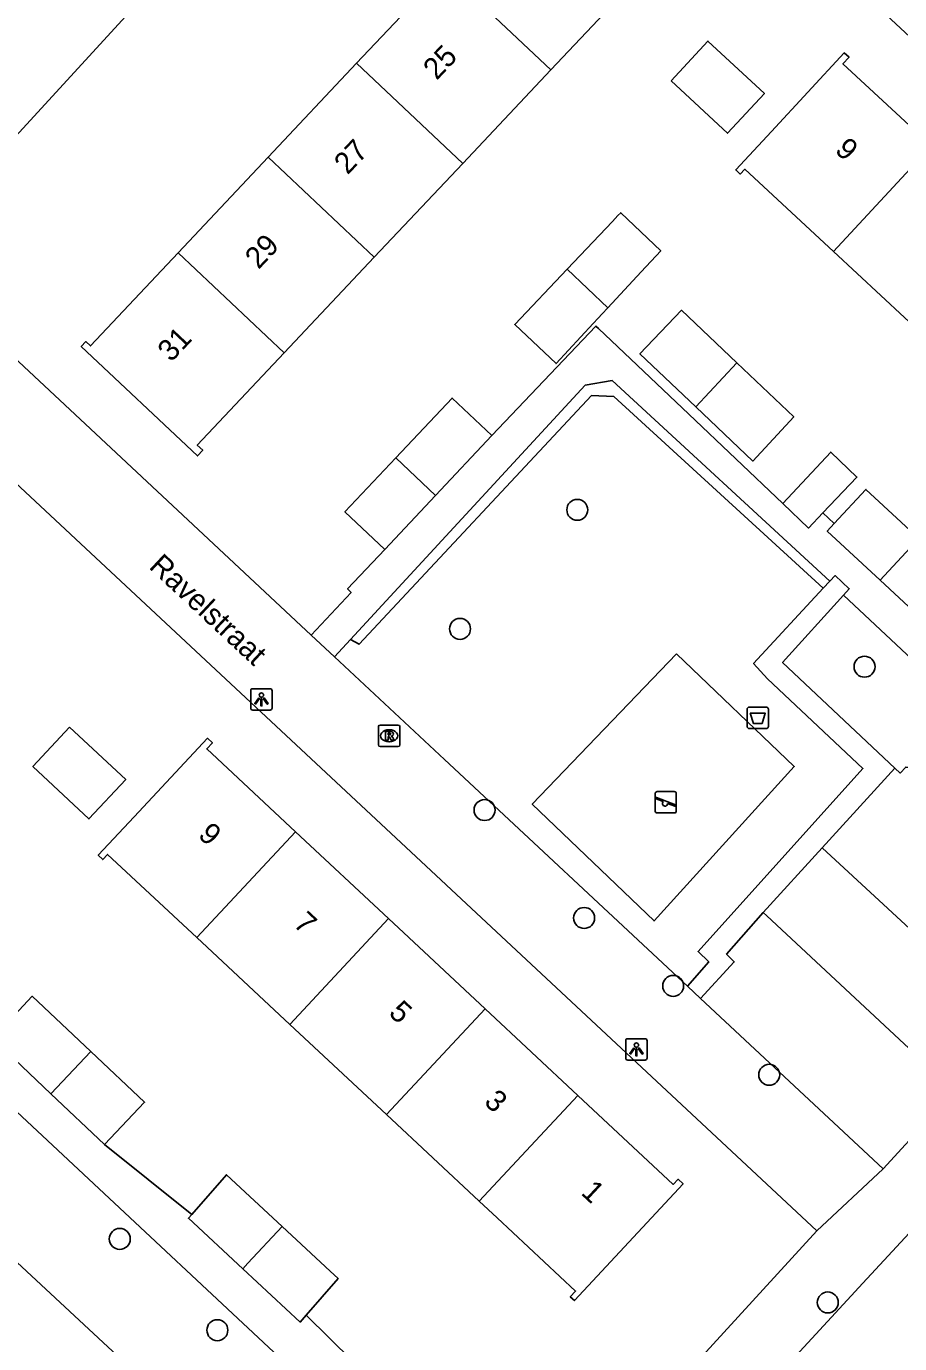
# Model space of a CAD drawing. Extents: x 159222 to 160346, y 381249 to 382166.
# Drawn here: x 159814.1 to 159854.8, y 381626.3 to 381687.7 of the extents above; entities that cross this region are included whole.
import ezdxf

# ---------------------------------------------------------------- set-up
doc = ezdxf.new("R2010")
doc.units = 0
for name, color, linetype in [('IMGEO_Afvalbak', 7, 'Continuous'), ('IMGEO_Boom', 7, 'Continuous'), ('IMGEO_Groenvoorziening', 7, 'Continuous'), ('IMGEO_Haag', 7, 'Continuous'), ('IMGEO_Lichtpunt', 7, 'Continuous'), ('IMGEO_Openbare_ruimte_label', 7, 'Continuous'), ('IMGEO_Pand', 7, 'Continuous'), ('IMGEO_Pand_nummerreeks', 7, 'Continuous'), ('IMGEO_Parkeervlak_open', 7, 'Continuous'), ('IMGEO_Rijbaan_lokaal_open', 7, 'Continuous'), ('IMGEO_Rioolput', 7, 'Continuous'), ('IMGEO_Speelvoorziening', 7, 'Continuous'), ('IMGEO_Voetpad_open', 7, 'Continuous')]:
    doc.layers.add(name, color=color, linetype=linetype)

msp = doc.modelspace()

# ---------------------------------------------------------------- linework, layer by layer
at = {"layer": 'IMGEO_Afvalbak'}
for p, q in [((159847.689, 381655.059), (159847.689, 381655.859)), ((159847.689, 381655.859), (159847.689, 381655.059)), ((159847.789, 381655.959), (159848.579, 381655.959)), ((159848.579, 381655.959), (159847.789, 381655.959)), ((159848.679, 381655.859), (159848.679, 381655.059)), ((159848.679, 381655.059), (159848.679, 381655.859)), ((159848.579, 381654.959), (159847.789, 381654.959)), ((159847.789, 381654.959), (159848.579, 381654.959))]:
    msp.add_line(p, q, dxfattribs=at)
msp.add_lwpolyline([(159847.832, 381655.673), (159848.536, 381655.673), (159848.387, 381655.203), (159847.981, 381655.203), (159847.832, 381655.673)], dxfattribs=at)
for centre, start, end in [((159847.789, 381655.859), 90, 180), ((159847.789, 381655.859), 90, 180), ((159848.579, 381655.859), 0, 90), ((159848.579, 381655.859), 360, 90), ((159847.789, 381655.059), 180, 270), ((159847.789, 381655.059), 180, 270), ((159848.579, 381655.059), 270, 0), ((159848.579, 381655.059), 270, 0)]:
    msp.add_arc(centre, 0.1, start, end, dxfattribs=at)
at = {"layer": 'IMGEO_Boom'}
for centre in [(159839.773, 381665.155), (159834.305, 381659.607), (159853.163, 381657.845), (159835.451, 381651.163), (159840.092, 381646.133), (159844.242, 381642.967), (159848.72, 381638.825), (159818.442, 381631.175), (159851.449, 381628.214), (159822.992, 381626.922)]:
    msp.add_circle(centre, 0.489, dxfattribs=at)
at = {"layer": 'IMGEO_Groenvoorziening'}
for points in [[(159844.392, 381658.451), (159849.887, 381653.188), (159843.351, 381645.996), (159837.672, 381651.436), (159844.392, 381658.451)], [(159802.529, 381622.003), (159811.633, 381631.939), (159833.028, 381612.068)]]:
    msp.add_lwpolyline(points, dxfattribs=at)
at = {"layer": 'IMGEO_Haag'}
msp.add_lwpolyline([(159851.242, 381661.504), (159841.477, 381670.436), (159840.437, 381670.485), (159829.603, 381658.89), (159829.192, 381659.105)], dxfattribs=at)
at = {"layer": 'IMGEO_Lichtpunt'}
for p, q in [((159824.548, 381656.725), (159824.548, 381655.918)), ((159824.548, 381656.725), (159824.548, 381655.918)), ((159825.45, 381656.82), (159824.642, 381656.82)), ((159825.45, 381656.82), (159824.642, 381656.82)), ((159825.544, 381655.918), (159825.544, 381656.725)), ((159825.544, 381655.918), (159825.544, 381656.725)), ((159824.642, 381655.824), (159825.45, 381655.824)), ((159824.642, 381655.824), (159825.45, 381655.824)), ((159842.031, 381640.413), (159842.031, 381639.606)), ((159842.031, 381640.413), (159842.031, 381639.606)), ((159842.933, 381640.508), (159842.125, 381640.508)), ((159842.933, 381640.508), (159842.125, 381640.508)), ((159843.027, 381639.606), (159843.027, 381640.413)), ((159843.027, 381639.606), (159843.027, 381640.413)), ((159842.125, 381639.512), (159842.933, 381639.512)), ((159842.125, 381639.512), (159842.933, 381639.512))]:
    msp.add_line(p, q, dxfattribs=at)
for points in [[(159824.922, 381656.389), (159824.961, 381656.361), (159824.773, 381656.099), (159824.735, 381656.126), (159824.922, 381656.389)], [(159825.024, 381656.341), (159825.071, 381656.341), (159825.071, 381656.019), (159825.024, 381656.019), (159825.024, 381656.341)], [(159825.134, 381656.361), (159825.172, 381656.388), (159825.359, 381656.126), (159825.32, 381656.098), (159825.134, 381656.361)], [(159842.405, 381640.077), (159842.444, 381640.049), (159842.256, 381639.787), (159842.218, 381639.814), (159842.405, 381640.077)], [(159842.507, 381640.029), (159842.554, 381640.029), (159842.554, 381639.707), (159842.507, 381639.707), (159842.507, 381640.029)], [(159842.617, 381640.049), (159842.655, 381640.076), (159842.842, 381639.814), (159842.803, 381639.786), (159842.617, 381640.049)]]:
    msp.add_lwpolyline(points, dxfattribs=at)
for centre in [(159825.047, 381656.523), (159842.53, 381640.211)]:
    msp.add_circle(centre, 0.0994, dxfattribs=at)
for centre, start, end in [((159824.642, 381656.725), 90, 180), ((159824.642, 381656.725), 90, 180), ((159825.45, 381656.725), 0, 90), ((159825.45, 381656.725), 0, 90), ((159824.642, 381655.918), 180, 270), ((159824.642, 381655.918), 180, 270), ((159825.45, 381655.918), 270, 0), ((159825.45, 381655.918), 270, 360), ((159842.125, 381640.413), 90, 180), ((159842.125, 381640.413), 90, 180), ((159842.933, 381640.413), 0, 90), ((159842.933, 381640.413), 0, 90), ((159842.125, 381639.606), 180, 270), ((159842.125, 381639.606), 180, 270), ((159842.933, 381639.606), 270, 0), ((159842.933, 381639.606), 270, 360)]:
    msp.add_arc(centre, 0.0946, start, end, dxfattribs=at)
at = {"layer": 'IMGEO_Pand'}
for points in [[(159838.544, 381685.667), (159842.408, 381689.769), (159842.636, 381689.554), (159842.804, 381689.732), (159837.387, 381694.835), (159837.163, 381694.597), (159837.402, 381694.372), (159833.594, 381690.33)], [(159829.482, 381685.965), (159833.594, 381690.33)], [(159833.594, 381690.33), (159838.544, 381685.667)], [(159844.144, 381685.15), (159845.862, 381687.001), (159848.497, 381684.555), (159846.779, 381682.703), (159844.144, 381685.15)], [(159856.286, 381682.113), (159852.157, 381685.947), (159852.44, 381686.251), (159852.221, 381686.454), (159848.82, 381682.79), (159847.159, 381681.001), (159847.368, 381680.807), (159847.576, 381681.031), (159851.713, 381677.191)], [(159825.359, 381681.589), (159829.482, 381685.965)], [(159829.482, 381685.965), (159834.432, 381681.302)], [(159838.544, 381685.667), (159834.432, 381681.302)], [(159851.713, 381677.191), (159856.286, 381682.113)], [(159825.359, 381681.589), (159821.162, 381677.134)], [(159830.309, 381676.926), (159825.359, 381681.589)], [(159834.432, 381681.302), (159830.309, 381676.926)], [(159841.197, 381674.574), (159842.746, 381676.244), (159843.663, 381677.232), (159841.797, 381679.003), (159841.667, 381678.866), (159841.415, 381678.601), (159839.294, 381676.367)], [(159826.112, 381672.471), (159822.058, 381668.168), (159822.31, 381667.93), (159822.064, 381667.67), (159816.647, 381672.774), (159816.856, 381672.996), (159817.072, 381672.792), (159821.162, 381677.134)], [(159821.162, 381677.134), (159826.112, 381672.471)], [(159851.713, 381677.191), (159856.128, 381673.092)], [(159826.112, 381672.471), (159830.309, 381676.926)], [(159839.294, 381676.367), (159836.855, 381673.799), (159838.782, 381671.97), (159840.517, 381673.841), (159840.748, 381674.09), (159840.929, 381674.285), (159841.197, 381674.574)], [(159841.197, 381674.574), (159839.294, 381676.367)], [(159847.206, 381672.008), (159844.624, 381674.46), (159842.692, 381672.426), (159845.296, 381669.952)], [(159845.296, 381669.952), (159847.206, 381672.008)], [(159845.296, 381669.952), (159847.95, 381667.431), (159849.86, 381669.487), (159847.206, 381672.008)], [(159831.31, 381667.574), (159833.939, 381670.365), (159835.793, 381668.618)], [(159835.793, 381668.618), (159833.164, 381665.828)], [(159830.793, 381663.311), (159828.939, 381665.058), (159831.31, 381667.574)], [(159833.164, 381665.828), (159831.31, 381667.574)], [(159851.227, 381665.014), (159852.812, 381666.682), (159851.586, 381667.847), (159849.355, 381665.446)], [(159855.697, 381663.818), (159853.228, 381666.11), (159851.75, 381664.518)], [(159833.164, 381665.828), (159830.793, 381663.311)], [(159851.227, 381665.014), (159850.555, 381664.306), (159849.355, 381665.446)], [(159851.75, 381664.518), (159851.425, 381664.168), (159853.893, 381661.876)], [(159853.893, 381661.876), (159855.697, 381663.818)], [(159853.893, 381661.876), (159856.992, 381658.999), (159857.258, 381659.285)], [(159816.106, 381655.028), (159818.718, 381652.591), (159817.004, 381650.753), (159814.391, 381653.19), (159816.106, 381655.028)], [(159822.034, 381645.221), (159817.878, 381649.099), (159817.652, 381648.857), (159817.441, 381649.055), (159819.118, 381650.853), (159822.529, 381654.508), (159822.759, 381654.293), (159822.496, 381654.01), (159826.633, 381650.15)], [(159822.034, 381645.221), (159826.633, 381650.15)], [(159826.633, 381650.15), (159830.97, 381646.103)], [(159830.97, 381646.103), (159826.372, 381641.174)], [(159830.97, 381646.103), (159835.475, 381641.9)], [(159826.372, 381641.174), (159822.034, 381645.221)], [(159812.503, 381640.514), (159814.366, 381642.487), (159817.086, 381639.917)], [(159830.877, 381636.971), (159835.475, 381641.9)], [(159835.475, 381641.9), (159839.798, 381637.866)], [(159830.877, 381636.971), (159826.372, 381641.174)], [(159815.234, 381637.934), (159812.503, 381640.514)], [(159817.086, 381639.917), (159815.234, 381637.934)], [(159817.086, 381639.917), (159819.598, 381637.544), (159817.734, 381635.572)], [(159815.234, 381637.934), (159817.734, 381635.572)], [(159839.798, 381637.866), (159844.244, 381633.718), (159844.469, 381633.958), (159844.708, 381633.735), (159839.637, 381628.3), (159839.444, 381628.48), (159839.692, 381628.746), (159836.037, 381632.157), (159835.2, 381632.938)], [(159835.2, 381632.938), (159839.798, 381637.866)], [(159835.2, 381632.938), (159830.877, 381636.971)], [(159821.799, 381632.312), (159823.411, 381634.164), (159826.008, 381631.753)], [(159824.175, 381629.786), (159821.645, 381632.135), (159821.799, 381632.312)], [(159824.175, 381629.786), (159824.41, 381630.038), (159826.008, 381631.753)], [(159826.008, 381631.753), (159828.244, 381629.677), (159828.62, 381629.328), (159827.134, 381627.623)], [(159827.134, 381627.623), (159826.853, 381627.3), (159824.175, 381629.786)]]:
    msp.add_lwpolyline(points, dxfattribs=at)
at = {"layer": 'IMGEO_Parkeervlak_open'}
msp.add_lwpolyline([(159848.441, 381646.395), (159848.612, 381646.229), (159855.924, 381639.407), (159858.743, 381642.43)], dxfattribs=at)
at = {"layer": 'IMGEO_Rijbaan_lokaal_open'}
for points in [[(159829.069, 381603.011), (159835.145, 381609.655), (159853.087, 381629.109), (159862.906, 381639.713), (159865.477, 381642.489), (159867.597, 381644.778), (159870.779, 381648.232), (159872.787, 381650.412), (159884.507, 381663.136), (159884.832, 381663.574)], [(159854.569, 381653.12), (159854.821, 381652.883), (159855.082, 381653.163), (159857.102, 381653.123), (159858.826, 381654.964)], [(159851.183, 381649.404), (159854.569, 381653.12)], [(159858.743, 381642.43), (159851.183, 381649.404)]]:
    msp.add_lwpolyline(points, dxfattribs=at)
at = {"layer": 'IMGEO_Rioolput'}
for p, q in [((159830.501, 381654.2), (159830.501, 381655.052)), ((159830.576, 381655.126), (159831.428, 381655.126)), ((159831.502, 381655.052), (159831.502, 381654.2)), ((159830.989, 381654.906), (159831.014, 381654.906)), ((159831.428, 381654.126), (159830.576, 381654.126)), ((159831.012, 381654.346), (159830.987, 381654.346))]:
    msp.add_line(p, q, dxfattribs=at)
for points in [[(159830.501, 381654.2), (159830.501, 381655.052)], [(159830.576, 381655.126), (159831.428, 381655.126)], [(159831.502, 381655.052), (159831.502, 381654.2)], [(159831.09, 381654.824), (159830.838, 381654.826), (159830.838, 381654.426)], [(159830.838, 381654.426), (159830.962, 381654.426), (159830.962, 381654.588), (159830.973, 381654.588)], [(159831.016, 381654.745), (159830.962, 381654.745), (159830.962, 381654.664)], [(159830.962, 381654.664), (159831.014, 381654.664)], [(159831.02, 381654.559), (159831.091, 381654.426), (159831.231, 381654.426), (159831.166, 381654.552)], [(159831.428, 381654.126), (159830.576, 381654.126)]]:
    msp.add_lwpolyline(points, dxfattribs=at)
for centre, radius, start, end in [((159830.578, 381655.05), 0.0765, 91.55205, 178.44795), ((159830.578, 381655.05), 0.0765, 91.55205, 178.44795), ((159831.426, 381655.05), 0.0765, 1.55205, 88.44795), ((159831.426, 381655.05), 0.0765, 1.55205, 88.44795), ((159830.972, 381654.535), 0.0533, 26.02933, 88.69889), ((159830.998, 381654.853), 0.19, 274.7715, 282.96867), ((159831.022, 381654.649), 0.0964, 77.00612, 93.18647), ((159831.036, 381654.706), 0.0378, 276.66336, 79.67722), ((159831.089, 381654.714), 0.109, 350.36119, 89.41601), ((159831.087, 381654.714), 0.112, 277.58423, 350.98172), ((159831.071, 381654.499), 0.108, 29.51342, 73.79051), ((159830.578, 381654.202), 0.0765, 181.55205, 268.44795), ((159830.578, 381654.202), 0.0765, 181.55205, 268.44795), ((159831.426, 381654.202), 0.0765, 271.55205, 358.44795), ((159831.426, 381654.202), 0.0765, 271.55205, 358.44795)]:
    msp.add_arc(centre, radius, start, end, dxfattribs=at)
for centre, major_axis, ratio, start_param, end_param in [((159830.988, 381654.626), (-0.387, 0.002), 0.722429, 4.712389, 7.853982), ((159831.013, 381654.626), (-0.39, 0.002), 0.717154, 1.570796, 4.712389)]:
    msp.add_ellipse(centre, major_axis=major_axis, ratio=ratio, start_param=start_param, end_param=end_param, dxfattribs=at)
at = {"layer": 'IMGEO_Speelvoorziening'}
for p, q in [((159843.399, 381651.127), (159843.399, 381651.927)), ((159843.399, 381651.927), (159843.399, 381651.127)), ((159843.499, 381652.027), (159844.289, 381652.027)), ((159844.289, 381652.027), (159843.499, 381652.027)), ((159844.389, 381651.927), (159844.389, 381651.127)), ((159844.389, 381651.127), (159844.389, 381651.927)), ((159843.782, 381651.555), (159843.443, 381651.692)), ((159843.468, 381651.752), (159844.344, 381651.399)), ((159844.32, 381651.339), (159843.98, 381651.476)), ((159844.289, 381651.027), (159843.499, 381651.027)), ((159843.499, 381651.027), (159844.289, 381651.027))]:
    msp.add_line(p, q, dxfattribs=at)
for centre, radius, start, end in [((159843.499, 381651.927), 0.1, 90, 180), ((159843.499, 381651.927), 0.1, 90, 180), ((159844.289, 381651.927), 0.1, 0, 90), ((159844.289, 381651.927), 0.1, 360, 90), ((159843.456, 381651.722), 0.0327, 68.07798, 248.07798), ((159843.861, 381651.465), 0.12, 130.99278, 5.16318), ((159844.332, 381651.369), 0.0327, 248.07798, 68.07798), ((159843.499, 381651.127), 0.1, 180, 270), ((159843.499, 381651.127), 0.1, 180, 270), ((159844.289, 381651.127), 0.1, 270, 0), ((159844.289, 381651.127), 0.1, 270, 0)]:
    msp.add_arc(centre, radius, start, end, dxfattribs=at)
at = {"layer": 'IMGEO_Voetpad_open'}
for points in [[(159808.447, 381676.973), (159822.816, 381692.641), (159835.227, 381705.82)], [(159835.227, 381705.82), (159880.768, 381663.542)], [(159827.37, 381659.317), (159808.447, 381676.973)], [(159849.355, 381665.446), (159844.975, 381669.607), (159840.764, 381673.607), (159840.644, 381673.721), (159835.793, 381668.618)], [(159850.934, 381631.546), (159807.485, 381672.085), (159806.581, 381672.654), (159805.752, 381672.8), (159804.808, 381672.637), (159803.861, 381672)], [(159829.192, 381659.105), (159840.145, 381670.967), (159841.393, 381671.177), (159851.548, 381661.834)], [(159851.75, 381664.518), (159851.227, 381665.014)], [(159830.793, 381663.311), (159829.06, 381661.471), (159829.23, 381661.31), (159827.37, 381659.317)], [(159851.548, 381661.834), (159851.242, 381661.504)], [(159852.177, 381661.178), (159852.45, 381661.48), (159851.788, 381662.093), (159851.548, 381661.834)], [(159844.907, 381642.955), (159845.9, 381644.088), (159845.406, 381644.565), (159853.087, 381653.103), (159848.647, 381657.276), (159847.994, 381657.999), (159851.242, 381661.504)], [(159854.569, 381653.12), (159849.341, 381658.043), (159852.177, 381661.178)], [(159858.826, 381654.964), (159852.177, 381661.178)], [(159828.454, 381658.306), (159827.37, 381659.317)], [(159829.192, 381659.105), (159828.454, 381658.306)], [(159828.454, 381658.306), (159833.583, 381653.521), (159844.907, 381642.955)], [(159848.441, 381646.395), (159851.183, 381649.404)], [(159845.519, 381642.384), (159847.09, 381644.088), (159846.729, 381644.446), (159848.441, 381646.395)], [(159844.907, 381642.955), (159845.519, 381642.384)], [(159854.029, 381634.444), (159845.519, 381642.384)], [(159860.788, 381641.8), (159854.029, 381634.444)], [(159836.458, 381615.77), (159831.37, 381620.522), (159810.981, 381639.573), (159798.344, 381625.917)], [(159817.734, 381635.572), (159821.799, 381632.312)], [(159854.029, 381634.444), (159850.934, 381631.546)], [(159837.909, 381617.335), (159840.613, 381620.254), (159850.934, 381631.546)], [(159827.134, 381627.623), (159831.5, 381623.317)]]:
    msp.add_lwpolyline(points, dxfattribs=at)

# ---------------------------------------------------------------- texts
at = {"layer": 'IMGEO_Openbare_ruimte_label'}
msp.add_text('Ravelstraat', height=1, rotation=316.98611, dxfattribs=at).set_placement((159819.758, 381662.457))
at = {"layer": 'IMGEO_Pand_nummerreeks'}
for s, rotation, p in [('25', 46.70836, (159833.218, 381685.147)), ('27', 46.70836, (159829.065, 381680.74)), ('9', 317.12781, (159851.736, 381681.863)), ('29', 46.70836, (159824.913, 381676.332)), ('31', 46.70836, (159820.838, 381672.007)), ('9', 316.98352, (159822.048, 381649.942)), ('7', 316.98352, (159826.491, 381645.796)), ('5', 316.98352, (159830.935, 381641.65)), ('3', 316.98352, (159835.379, 381637.503)), ('1', 316.98352, (159839.906, 381633.28))]:
    msp.add_text(s, height=1, rotation=rotation, dxfattribs=at).set_placement(p)

doc.saveas('drawing.dxf')
